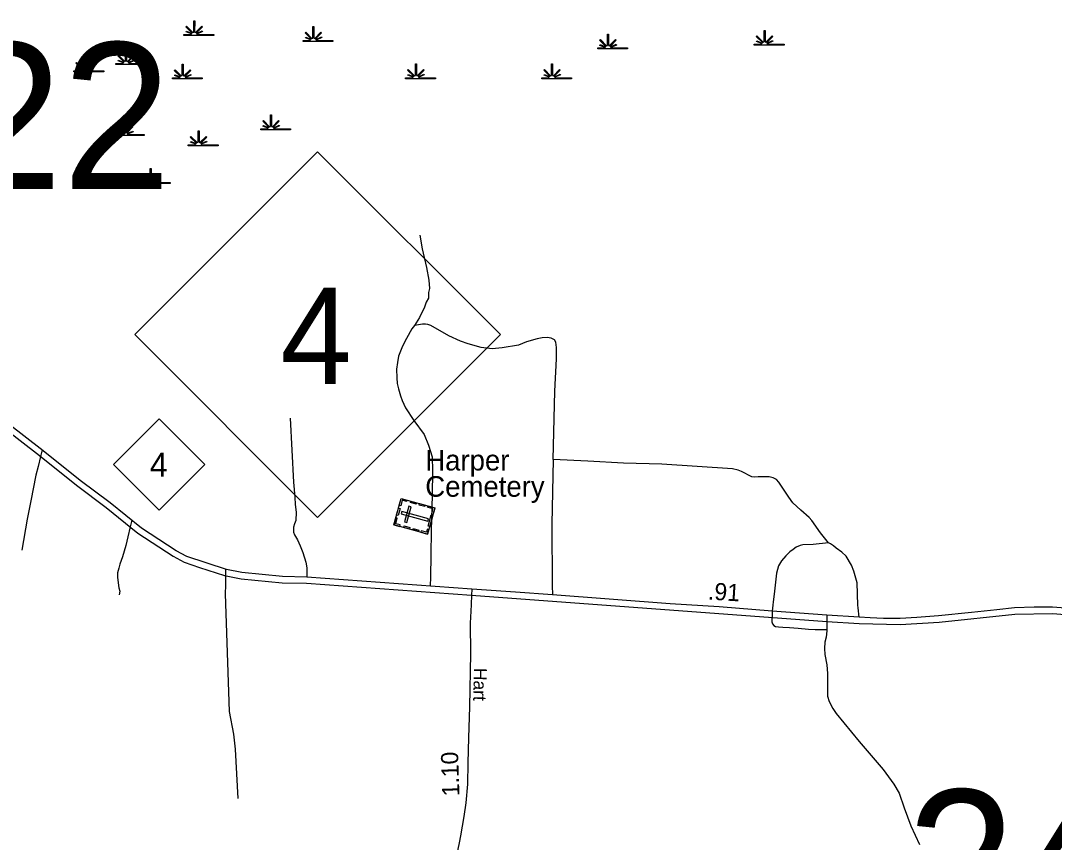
# Model space of a CAD drawing. Extents: x 2220236 to 2384410, y 720751 to 894131.
# Drawn here: x 2353890 to 2361419, y 837965 to 843950 of the extents above; entities that cross this region are included whole.
import ezdxf

# ---------------------------------------------------------------- set-up
doc = ezdxf.new("R2010")
doc.units = 0
doc.layers.add('Default', color=7, linetype='Continuous')

msp = doc.modelspace()

# ---------------------------------------------------------------- linework, layer by layer
at = {"layer": 'Default'}
for p, q in [((2354720.7, 841663.4), (2356052.7, 842995.4)), ((2356052.7, 842995.4), (2357384.7, 841663.4)), ((2356052.7, 840331.4), (2354720.7, 841663.4)), ((2357384.7, 841663.4), (2356052.7, 840331.4)), ((2354034.7, 840775.7), (2354017.1, 840703.1)), ((2354046.5, 840824.1), (2354034.7, 840775.7)), ((2354700.7, 840312.8), (2354688.8, 840263.7)), ((2354688.8, 840263.7), (2354670.9, 840190.1)), ((2355382.5, 839954), (2355382, 839908.2)), ((2355382, 839908.2), (2355381.3, 839839.4)), ((2356874.1, 839898.3), (2356872.9, 839830.6)), ((2357762.2, 839835.3), (2357762.7, 839767.4)), ((2359364.5, 839649.3), (2359362.9, 839626.8)), ((2359996.2, 839605.3), (2359989.4, 839673.6)), ((2359761.9, 839619.8), (2359761, 839574.6)), ((2359762.2, 839514.6), (2359761.3, 839506.8))]:
    msp.add_line(p, q, dxfattribs=at)
for points in [[(2355079.4, 843849.5), (2355132, 843849.6), (2355134, 843853.2), (2355095.8, 843868), (2355098.7, 843873.2), (2355136.4, 843857.4), (2355138, 843860.3), (2355093.6, 843904.9), (2355098.7, 843910), (2355144, 843864.5), (2355150.3, 843866.9), (2355150.3, 843950), (2355157.6, 843950), (2355157.5, 843866.9), (2355163.9, 843864.5), (2355209.2, 843910), (2355214.3, 843904.9), (2355169.9, 843860.3), (2355171.9, 843856.7), (2355212.8, 843875.3), (2355215.2, 843870.3), (2355174.3, 843852.5), (2355175.9, 843849.6), (2355296.9, 843849.5), (2355296.9, 843842.4), (2355079.4, 843842.4)], [(2355947.3, 843806.2), (2355999.9, 843806.3), (2356001.9, 843809.9), (2355963.6, 843824.7), (2355966.5, 843829.9), (2356004.3, 843814.2), (2356005.9, 843817), (2355961.4, 843861.6), (2355966.6, 843866.7), (2356011.9, 843821.2), (2356018.2, 843823.6), (2356018.2, 843906.7), (2356025.4, 843906.7), (2356025.4, 843823.6), (2356031.7, 843821.2), (2356077.1, 843866.7), (2356082.2, 843861.6), (2356037.8, 843817), (2356039.8, 843813.4), (2356080.6, 843832), (2356083.1, 843827), (2356042.1, 843809.2), (2356043.7, 843806.3), (2356164.8, 843806.2), (2356164.8, 843799.1), (2355947.3, 843799.1)], [(2358092.8, 843751.8), (2358145.4, 843751.9), (2358147.4, 843755.5), (2358109.1, 843770.3), (2358112, 843775.5), (2358149.8, 843759.8), (2358151.4, 843762.7), (2358106.9, 843807.2), (2358112.1, 843812.3), (2358157.4, 843766.8), (2358163.7, 843769.2), (2358163.7, 843852.3), (2358170.9, 843852.3), (2358170.9, 843769.2), (2358177.2, 843766.8), (2358222.6, 843812.3), (2358227.7, 843807.2), (2358183.3, 843762.7), (2358185.3, 843759.1), (2358226.2, 843777.7), (2358228.6, 843772.6), (2358187.6, 843754.8), (2358189.2, 843751.9), (2358310.3, 843751.8), (2358310.3, 843744.7), (2358092.8, 843744.7)], [(2359233.4, 843779), (2359286, 843779.1), (2359288, 843782.7), (2359249.8, 843797.5), (2359252.7, 843802.7), (2359290.4, 843787), (2359292, 843789.8), (2359247.6, 843834.4), (2359252.7, 843839.5), (2359298, 843794), (2359304.3, 843796.4), (2359304.3, 843879.5), (2359311.6, 843879.5), (2359311.6, 843796.4), (2359317.9, 843794), (2359363.2, 843839.5), (2359368.3, 843834.4), (2359323.9, 843789.8), (2359325.9, 843786.2), (2359366.8, 843804.8), (2359369.2, 843799.8), (2359328.3, 843782), (2359329.9, 843779.1), (2359450.9, 843779), (2359450.9, 843771.9), (2359233.4, 843771.9)], [(2354583.4, 843638.2), (2354636, 843638.3), (2354638, 843641.9), (2354599.8, 843656.7), (2354602.7, 843661.9), (2354640.4, 843646.2), (2354642, 843649), (2354597.5, 843693.6), (2354602.7, 843698.7), (2354648, 843653.2), (2354654.3, 843655.6), (2354654.3, 843738.7), (2354661.5, 843738.7), (2354661.5, 843655.6), (2354667.8, 843653.2), (2354713.2, 843698.7), (2354718.3, 843693.6), (2354673.9, 843649), (2354675.9, 843645.4), (2354716.8, 843664), (2354719.2, 843659), (2354678.2, 843641.2), (2354679.8, 843638.3), (2354800.9, 843638.2), (2354800.9, 843631.1), (2354583.4, 843631.1)], [(2354277.3, 843585.4), (2354329.9, 843585.4), (2354331.9, 843589), (2354293.7, 843603.9), (2354296.6, 843609.1), (2354334.3, 843593.3), (2354335.9, 843596.2), (2354291.5, 843640.8), (2354296.6, 843645.9), (2354341.9, 843600.4), (2354348.2, 843602.8), (2354348.2, 843685.9), (2354355.5, 843685.9), (2354355.5, 843602.8), (2354361.8, 843600.4), (2354407.1, 843645.9), (2354412.2, 843640.8), (2354367.8, 843596.2), (2354369.8, 843592.6), (2354410.7, 843611.2), (2354413.1, 843606.2), (2354372.2, 843588.4), (2354373.8, 843585.4), (2354494.8, 843585.4), (2354494.8, 843578.3), (2354277.3, 843578.3)], [(2354995, 843532.5), (2355047.6, 843532.6), (2355049.6, 843536.2), (2355011.4, 843551.1), (2355014.3, 843556.3), (2355052, 843540.5), (2355053.6, 843543.4), (2355009.1, 843587.9), (2355014.3, 843593.1), (2355059.6, 843547.6), (2355065.9, 843550), (2355065.9, 843633), (2355073.1, 843633), (2355073.1, 843550), (2355079.4, 843547.6), (2355124.8, 843593.1), (2355129.9, 843587.9), (2355085.5, 843543.4), (2355087.5, 843539.8), (2355128.4, 843558.4), (2355130.8, 843553.4), (2355089.8, 843535.5), (2355091.4, 843532.6), (2355212.5, 843532.5), (2355212.5, 843525.4), (2354995, 843525.4)], [(2356694.1, 843534.3), (2356746.7, 843534.4), (2356748.7, 843538), (2356710.5, 843552.9), (2356713.4, 843558), (2356751.1, 843542.3), (2356752.7, 843545.2), (2356708.3, 843589.7), (2356713.4, 843594.8), (2356758.7, 843549.4), (2356765, 843551.8), (2356765, 843634.8), (2356772.3, 843634.8), (2356772.3, 843551.8), (2356778.6, 843549.4), (2356823.9, 843594.8), (2356829, 843589.7), (2356784.6, 843545.2), (2356786.6, 843541.6), (2356827.5, 843560.2), (2356829.9, 843555.1), (2356789, 843537.3), (2356790.6, 843534.4), (2356911.6, 843534.3), (2356911.6, 843527.2), (2356694.1, 843527.2)], [(2357685.4, 843534.3), (2357738, 843534.4), (2357740, 843538), (2357701.8, 843552.9), (2357704.7, 843558), (2357742.4, 843542.3), (2357744, 843545.2), (2357699.6, 843589.7), (2357704.7, 843594.8), (2357750, 843549.4), (2357756.3, 843551.8), (2357756.3, 843634.8), (2357763.6, 843634.8), (2357763.5, 843551.8), (2357769.9, 843549.4), (2357815.2, 843594.8), (2357820.3, 843589.7), (2357775.9, 843545.2), (2357777.9, 843541.6), (2357818.8, 843560.2), (2357821.2, 843555.1), (2357780.2, 843537.3), (2357781.9, 843534.4), (2357902.9, 843534.3), (2357902.9, 843527.2), (2357685.4, 843527.2)], [(2355638.8, 843162.8), (2355691.4, 843162.9), (2355693.4, 843166.5), (2355655.1, 843181.3), (2355658, 843186.5), (2355695.8, 843170.8), (2355697.4, 843173.6), (2355652.9, 843218.2), (2355658.1, 843223.3), (2355703.3, 843177.8), (2355709.7, 843180.2), (2355709.7, 843263.3), (2355716.9, 843263.3), (2355716.9, 843180.2), (2355723.2, 843177.8), (2355768.5, 843223.3), (2355773.7, 843218.2), (2355729.2, 843173.6), (2355731.2, 843170), (2355772.1, 843188.6), (2355774.6, 843183.6), (2355733.6, 843165.8), (2355735.2, 843162.9), (2355856.3, 843162.8), (2355856.3, 843155.7), (2355638.8, 843155.7)], [(2354572.8, 843120.5), (2354625.4, 843120.6), (2354627.4, 843124.2), (2354589.2, 843139), (2354592.1, 843144.2), (2354629.8, 843128.5), (2354631.4, 843131.4), (2354587, 843175.9), (2354592.1, 843181), (2354637.4, 843135.6), (2354643.7, 843137.9), (2354643.7, 843221), (2354651, 843221), (2354651, 843137.9), (2354657.3, 843135.6), (2354702.6, 843181), (2354707.7, 843175.9), (2354663.3, 843131.4), (2354665.3, 843127.8), (2354706.2, 843146.4), (2354708.6, 843141.3), (2354667.7, 843123.5), (2354669.3, 843120.6), (2354790.3, 843120.5), (2354790.3, 843113.4), (2354572.8, 843113.4)], [(2355111.1, 843046.6), (2355163.7, 843046.7), (2355165.7, 843050.3), (2355127.4, 843065.1), (2355130.3, 843070.3), (2355168.1, 843054.5), (2355169.7, 843057.4), (2355125.2, 843102), (2355130.4, 843107.1), (2355175.7, 843061.6), (2355182, 843064), (2355182, 843147.1), (2355189.2, 843147.1), (2355189.2, 843064), (2355195.5, 843061.6), (2355240.9, 843107.1), (2355246, 843102), (2355201.6, 843057.4), (2355203.6, 843053.8), (2355244.4, 843072.4), (2355246.9, 843067.4), (2355205.9, 843049.6), (2355207.5, 843046.7), (2355328.6, 843046.6), (2355328.6, 843039.5), (2355111.1, 843039.5)], [(2354762.8, 842771.9), (2354815.4, 842772), (2354817.4, 842775.6), (2354779.2, 842790.4), (2354782.1, 842795.6), (2354819.8, 842779.9), (2354821.4, 842782.7), (2354777, 842827.3), (2354782.1, 842832.4), (2354827.4, 842786.9), (2354833.7, 842789.3), (2354833.7, 842872.4), (2354841, 842872.4), (2354840.9, 842789.3), (2354847.3, 842786.9), (2354892.6, 842832.4), (2354897.7, 842827.3), (2354853.3, 842782.7), (2354855.3, 842779.1), (2354896.2, 842797.7), (2354898.6, 842792.7), (2354857.6, 842774.9), (2354859.3, 842772), (2354980.3, 842771.9), (2354980.3, 842764.8), (2354762.8, 842764.8)], [(2354565.8, 840718.2), (2354898.8, 841051.2), (2355231.8, 840718.2), (2354898.8, 840385.2)], [(2356608.8, 840278.4), (2356661.8, 840470.3), (2356907.3, 840402.5), (2356854.3, 840210.6)], [(2356703.6, 840458.8), (2356700.6, 840447.9), (2356669.6, 840456.4), (2356658.8, 840417.3), (2356648.1, 840420.3), (2356661.9, 840470.3)], [(2356628.6, 840349.8), (2356642.4, 840399.7), (2356653.3, 840396.7), (2356639.6, 840346.7)], [(2356666.1, 840375.7), (2356661.1, 840357.6), (2356856.6, 840303.7), (2356861.6, 840321.7)], [(2356685.3, 840299.6), (2356703.3, 840294.6), (2356734.6, 840408.1), (2356716.6, 840413.1)], [(2356771, 840428.4), (2356729.3, 840439.9), (2356732.3, 840450.9), (2356774.1, 840439.3)], [(2356834.6, 840410.8), (2356792.8, 840422.3), (2356795.9, 840433.3), (2356837.6, 840421.8)], [(2356898.4, 840370.6), (2356887.4, 840373.6), (2356893.2, 840394.9), (2356854.3, 840405.6), (2356857.2, 840416.3), (2356907.3, 840402.5)], [(2356650.6, 840266.8), (2356653.6, 840277.8), (2356622.6, 840286.3), (2356633.4, 840325.4), (2356622.7, 840328.4), (2356608.8, 840278.4)], [(2356858.5, 840269.1), (2356881.1, 840350.9), (2356892.1, 840347.8), (2356869.5, 840266)], [(2356722.1, 840247.1), (2356680.3, 840258.6), (2356683.4, 840269.6), (2356725.1, 840258.1)], [(2356786.9, 840229.2), (2356745.1, 840240.7), (2356748.1, 840251.7), (2356789.9, 840240.2)], [(2356863, 840242.5), (2356852, 840245.6), (2356846.1, 840224.4), (2356807.2, 840235.1), (2356804.2, 840224.4), (2356854.2, 840210.6)]]:
    msp.add_lwpolyline(points, close=True, dxfattribs=at)
for points in [[(2357177.1, 839810), (2355973.7, 839897), (2355798.1, 839900.8), (2355501.8, 839930.2), (2355388.8, 839952.7), (2355099.6, 840048.1), (2355022.5, 840088.9), (2354770.6, 840253.4), (2354541.7, 840438.9), (2354324.5, 840601.9), (2354054.3, 840817.8), (2353435.3, 841295.9), (2353146.6, 841524.2), (2352326.4, 842156.8), (2352132.8, 842278.4), (2351967.6, 842365.7), (2351675.1, 842507.8), (2350686.9, 842960.1)], [(2357177.1, 839810), (2355973.7, 839897), (2355798.1, 839900.8), (2355501.8, 839930.2), (2355388.8, 839952.7), (2355099.6, 840048.1), (2355022.5, 840088.9), (2354770.6, 840253.4), (2354541.7, 840438.9), (2354324.5, 840601.9), (2354054.3, 840817.8), (2353435.3, 841295.9), (2353146.6, 841524.2), (2352326.4, 842156.8), (2352132.8, 842278.4), (2351967.6, 842365.7), (2351675.1, 842507.8), (2350686.9, 842960.1)], [(2350665.8, 842922), (2351655.8, 842467), (2351954.3, 842321.5), (2352110.6, 842239), (2352300.3, 842119.9), (2353118.9, 841488.6), (2353407.5, 841260.4), (2354027, 840781.9), (2354296.8, 840566.2), (2354514.1, 840403.2), (2354743.1, 840217.6), (2355000.1, 840049.7), (2355081.4, 840006.7), (2355193.4, 839967.2), (2355375.7, 839909.5), (2355495.5, 839885.5), (2355795.1, 839855.8), (2355971.7, 839851.9), (2357174.2, 839765)], [(2350665.8, 842922), (2351655.8, 842467), (2351954.3, 842321.5), (2352110.6, 842239), (2352300.3, 842119.9), (2353118.9, 841488.6), (2353407.5, 841260.4), (2354027, 840781.9), (2354296.8, 840566.2), (2354514.1, 840403.2), (2354743.1, 840217.6), (2355000.1, 840049.7), (2355081.4, 840006.7), (2355193.4, 839967.2), (2355375.7, 839909.5), (2355495.5, 839885.5), (2355795.1, 839855.8), (2355971.7, 839851.9), (2357174.2, 839765)], [(2356798.2, 842386.9), (2356815.4, 842289.2), (2356845, 842151.5), (2356862.2, 842059.8), (2356866.9, 841999.8), (2356861.3, 841969.7), (2356859.7, 841929.8), (2356844.1, 841899.6), (2356832.6, 841863.5), (2356795.5, 841787.1), (2356758.2, 841730.6)], [(2357768.6, 840753.9), (2357780.7, 841252.7), (2357792.8, 841487.2), (2357791.9, 841569.2), (2357787.3, 841609), (2357777.2, 841625), (2357769.1, 841630.9), (2357753.1, 841636.6), (2357724.9, 841642.3), (2357688.9, 841639.8), (2357653, 841633.3), (2357575.3, 841610.5), (2357515.6, 841587.7), (2357397.9, 841568.3), (2357324.1, 841559.4), (2357244, 841570.6), (2357149.7, 841595.3), (2357093.5, 841614.6), (2357009.1, 841653.6), (2356878.1, 841730.1), (2356856.2, 841737.8), (2356838.1, 841739.7), (2356816.1, 841739.4), (2356758.2, 841730.6)], [(2356758.2, 841730.6), (2356738.5, 841704.4), (2356699.3, 841635.9), (2356672, 841579.6), (2356642.9, 841507.4), (2356633.6, 841461.2), (2356628, 841411.1), (2356628.8, 841349.1), (2356633.3, 841307.3), (2356641.8, 841269.4), (2356656.3, 841217.6), (2356668.7, 841183.7), (2356692.9, 841130.6), (2356754.2, 841038.6), (2356829.2, 840936.3), (2356859.9, 840857.8), (2356887.2, 840772.6), (2356890.6, 840670.3), (2356887.2, 840492.9), (2356880.4, 840237.1), (2356877, 840056.4), (2356874.1, 839898.3)], [(2355852.6, 841055.9), (2355878.1, 840588.5), (2355887.5, 840480.6), (2355890.1, 840426.5), (2355896.8, 840370.8), (2355893.5, 840310.6), (2355883.9, 840284.6), (2355878.1, 840260.6), (2355876.6, 840224.5), (2355884.8, 840204.6), (2355905.3, 840168.8), (2355925.7, 840125), (2355944.2, 840077.4), (2355967.2, 840005.7), (2355974.7, 839964.6)], [(2357768.6, 840753.9), (2357759.1, 840282.4), (2357762.2, 839835.3)], [(2359772.6, 840146.9), (2359715.4, 840218.6), (2359652.4, 840309.8), (2359632.1, 840331.6), (2359571.5, 840384.8), (2359514.9, 840438.1), (2359484.4, 840479.6), (2359413.1, 840588.8), (2359394.9, 840608.6), (2359370.8, 840620.3), (2359342.7, 840627.9), (2359260.7, 840627), (2359236.7, 840624.8), (2359214.6, 840628.5), (2359140.2, 840665.5), (2359116.2, 840675.3), (2359073.9, 840686.8), (2358559.8, 840718.6), (2358279.7, 840727.1), (2358021.6, 840742.2), (2357768.6, 840753.9)], [(2354017.1, 840703.1), (2354001.8, 840640), (2353964.6, 840452.1), (2353938.2, 840318.5), (2353898.7, 840092.8)], [(2354670.9, 840190.1), (2354655.9, 840128.3), (2354632.7, 840044.5), (2354612.5, 839991.7), (2354604.7, 839962.2), (2354595.4, 839928), (2354595, 839893.2), (2354605.8, 839819.4), (2354612.2, 839795.4), (2354606.5, 839767.4)], [(2359772.6, 840146.9), (2359661.6, 840135.3), (2359587.9, 840133), (2359567, 840127.5), (2359539, 840115.1), (2359516.5, 840098.8), (2359492.5, 840081), (2359463, 840053), (2359430.4, 840015.7), (2359408.7, 839978.5), (2359395.5, 839926.5), (2359376.9, 839772.7), (2359370.4, 839716.7)], [(2359989.4, 839673.6), (2359987.5, 839692.8), (2359983.7, 839856), (2359958.8, 839941.6), (2359942.3, 839983.3), (2359901.4, 840048.9), (2359871.2, 840078.5), (2359830.7, 840108), (2359809.8, 840125.2), (2359788.1, 840140.7), (2359772.6, 840146.9)], [(2355974.7, 839964.6), (2355975.1, 839929.6), (2355973.7, 839897)], [(2355381.3, 839839.4), (2355380.7, 839775.8), (2355409.8, 838918.8), (2355440.3, 838754.3), (2355451.8, 838643.3), (2355470.9, 838283.6)], [(2357177.1, 839810), (2357174.2, 839765)], [(2357177.1, 839810), (2357174.2, 839765)], [(2361981.2, 839570.5), (2361828.2, 839616), (2361690.3, 839645.8), (2361594.4, 839661.6), (2361500.2, 839671), (2361406, 839677.3), (2361272.9, 839677.3), (2361127.4, 839672.6), (2361000.9, 839658.5), (2360816.3, 839639.9), (2360576.1, 839615.1), (2360418.3, 839604.2), (2360294.9, 839596.5), (2360173.3, 839596.5), (2360076.4, 839599.6), (2359996.2, 839605.3), (2359761.9, 839619.8), (2359364.5, 839649.3), (2358976.6, 839680.3), (2358621.1, 839703.6), (2357762.7, 839767.4), (2357495.3, 839786.7), (2357177.1, 839810)], [(2361981.2, 839570.5), (2361828.2, 839616), (2361690.3, 839645.8), (2361594.4, 839661.6), (2361500.2, 839671), (2361406, 839677.3), (2361272.9, 839677.3), (2361127.4, 839672.6), (2361000.9, 839658.5), (2360816.3, 839639.9), (2360576.1, 839615.1), (2360418.3, 839604.2), (2360294.9, 839596.5), (2360173.3, 839596.5), (2360076.4, 839599.6), (2359996.2, 839605.3), (2359761.9, 839619.8), (2359364.5, 839649.3), (2358976.6, 839680.3), (2358621.1, 839703.6), (2357762.7, 839767.4), (2357495.3, 839786.7), (2357177.1, 839810)], [(2357174.2, 839765), (2357170.5, 839697.4), (2357167.8, 839649.9), (2357164, 839562.2), (2357167.1, 839341.7), (2357159, 838952.4), (2357152.5, 838726.9), (2357147.7, 838545.2), (2357144.4, 838389.5), (2357133.1, 838253.2), (2357118.5, 838154.3), (2357094.2, 838013.1), (2357082.8, 837962.8), (2357074.7, 837915.8), (2357043.9, 837797.4), (2356996.9, 837674.1), (2356951.5, 837568.6), (2356912.6, 837485.9), (2356860.7, 837383.7), (2356778, 837271.8), (2356698.6, 837174.4), (2356613.9, 837094.4), (2356460.4, 836945.7)], [(2357174.2, 839765), (2357170.5, 839697.4), (2357167.8, 839649.9), (2357164, 839562.2), (2357167.1, 839341.7), (2357159, 838952.4), (2357152.5, 838726.9), (2357147.7, 838545.2), (2357144.4, 838389.5), (2357133.1, 838253.2), (2357118.5, 838154.3), (2357094.2, 838013.1), (2357082.8, 837962.8), (2357074.7, 837915.8), (2357043.9, 837797.4), (2356996.9, 837674.1), (2356951.5, 837568.6), (2356912.6, 837485.9), (2356860.7, 837383.7), (2356778, 837271.8), (2356698.6, 837174.4), (2356613.9, 837094.4), (2356460.4, 836945.7)], [(2357174.2, 839765), (2359761, 839574.6), (2359996.8, 839560), (2360296.3, 839551.4), (2360580, 839570.1), (2361130.6, 839627.5), (2361404.5, 839632.2), (2361496.4, 839626), (2361588.5, 839616.8), (2361817.1, 839572.3), (2361962.6, 839529.4)], [(2357174.2, 839765), (2359761, 839574.6), (2359996.8, 839560), (2360296.3, 839551.4), (2360580, 839570.1), (2361130.6, 839627.5), (2361404.5, 839632.2), (2361496.4, 839626), (2361588.5, 839616.8), (2361817.1, 839572.3), (2361962.6, 839529.4)], [(2359370.4, 839716.7), (2359367.5, 839692), (2359364.5, 839649.3)], [(2359362.9, 839626.8), (2359360, 839572.2), (2359365.4, 839557.4), (2359376.1, 839545.3), (2359386.9, 839537.9), (2359409.8, 839535.2), (2359442.1, 839531.8), (2359489.2, 839529.1), (2359553.9, 839525.1), (2359628.6, 839519), (2359675.7, 839516.3), (2359716.8, 839515), (2359762.2, 839514.6)], [(2359761, 839574.6), (2359762.5, 839520.7), (2359762.2, 839514.6)], [(2359761.3, 839506.8), (2359755.7, 839460.1), (2359745.9, 839423.6), (2359743.5, 839377.3), (2359745.9, 839333.5), (2359760.5, 839258.1), (2359765.4, 839194.8), (2359765.4, 839061), (2359765.4, 839029.4), (2359777.5, 838990.4), (2359804.3, 838939.3), (2359828.6, 838902.8), (2359996.4, 838700.8), (2360171.5, 838496.4), (2360249.3, 838389.4), (2360288.2, 838323.7), (2360324.7, 838216.6), (2360373.3, 838085.2), (2360436.6, 837948.9)]]:
    msp.add_lwpolyline(points, dxfattribs=at)

# ---------------------------------------------------------------- texts
for s, height, p in [('222', 1066.27, (2352608.2, 842724.1)), ('4', 700, (2355781.2, 841304.6)), ('4', 175, (2354830.9, 840628.5)), ('Harper', 150, (2356837, 840673.6)), ('Cemetery', 150, (2356837, 840482.6)), ('246', 1066.27, (2360342.1, 837281.7))]:
    msp.add_text(s, height=height, dxfattribs=at).set_placement(p)
for s, height, rotation, p in [('.91', 125, 356.51469, (2358893.3, 839734.2)), ('Hart', 95, 268.6195, (2357192.1, 839236.8)), ('1.10', 125, 91.93064, (2357086.4, 838302.5))]:
    msp.add_text(s, height=height, rotation=rotation, dxfattribs=at).set_placement(p)

doc.saveas('drawing.dxf')
